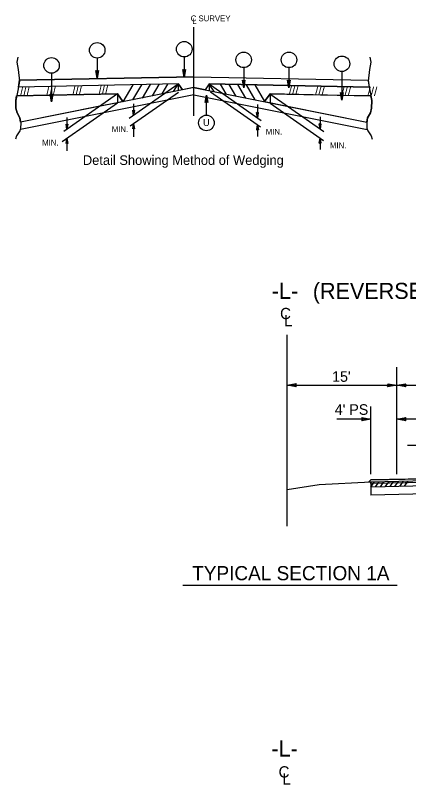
# Model space of a CAD drawing. Extents: x 2241081 to 2251104, y 658534 to 663427.
# Drawn here: x 2241394 to 2241699, y 662379 to 662976 of the extents above; entities that cross this region are included whole.
import ezdxf

# ---------------------------------------------------------------- set-up
doc = ezdxf.new("R2010")
doc.units = 0
for name, color, linetype in [('Old_Level_2', 7, 'Continuous'), ('Prop Dimension Text', 7, 'Continuous'), ('Prop Shade Medium', 7, 'Continuous'), ('Typical Detail Wedge2 CELL', 7, 'Continuous'), ('Typical ID Circle CELL', 7, 'Continuous'), ('Typical Terminator CELL', 7, 'Continuous'), ('Typical Text Centerline CELL', 7, 'Continuous'), ('Typical Text General CELL', 7, 'Continuous'), ('Typical Text Grade Point CELL', 7, 'Continuous'), ('Typical Text ID Circle CELL', 7, 'Continuous'), ('Typical Text Label CELL', 7, 'Continuous')]:
    doc.layers.add(name, color=color, linetype=linetype)

msp = doc.modelspace()

# ---------------------------------------------------------------- linework, layer by layer
at = {"layer": 'Old_Level_2'}
for p, q in [((2241669.68, 662615.08), (2241667.91, 662613.3)), ((2241749.68, 662616.79), (2241669.68, 662615.08)), ((2241749.68, 662615.11), (2241669.68, 662613.4)), ((2241629.68, 662611.2), (2241604.77, 662607.55)), ((2241669.68, 662613.4), (2241629.68, 662611.2)), ((2241669.62, 662609.6), (2241672.35, 662613.46)), ((2241749.62, 662611.31), (2241669.62, 662609.6)), ((2241749.68, 662614.01), (2241669.68, 662612.3)), ((2241669.68, 662613.4), (2241669.68, 662603.4)), ((2241673.35, 662609.68), (2241676.08, 662613.54)), ((2241677.08, 662609.76), (2241679.81, 662613.62)), ((2241680.81, 662609.84), (2241683.54, 662613.7)), ((2241684.54, 662609.92), (2241687.27, 662613.78)), ((2241688.27, 662610), (2241691, 662613.86)), ((2241692, 662610.08), (2241694.73, 662613.94)), ((2241695.73, 662610.16), (2241698.46, 662614.02)), ((2241749.68, 662605.11), (2241669.68, 662603.4))]:
    msp.add_line(p, q, dxfattribs=at)
at = {"layer": 'Prop Dimension Text'}
for p, q in [((2241689.68, 662619.49), (2241689.74, 662702.68)), ((2241604.73, 662688.66), (2241689.73, 662688.61)), ((2241689.73, 662688.61), (2241749.73, 662688.58)), ((2241669.68, 662619.49), (2241669.72, 662672.18)), ((2241669.71, 662662.36), (2241643.38, 662662.37)), ((2241711.77, 662662.33), (2241689.71, 662662.34))]:
    msp.add_line(p, q, dxfattribs=at)
at = {"layer": 'Prop Shade Medium'}
msp.add_lwpolyline([(2241667.91, 662613.3), (2241669.68, 662615.08), (2241749.68, 662616.79), (2241859.68, 662614.43), (2241861.45, 662612.67), (2241859.81, 662612.76), (2241859.81, 662611.65), (2241749.68, 662614.01), (2241669.68, 662612.3), (2241669.68, 662613.4)], close=True, dxfattribs=at)
at = {"layer": 'Typical Detail Wedge2 CELL'}
for p, q in [((2241532.31, 662897.76), (2241532.31, 662966.69)), ((2241532.31, 662897.76), (2241532.31, 662944.84)), ((2241532.3, 662928.21), (2241397.03, 662925.51)), ((2241397.03, 662925.51), (2241532.3, 662928.21)), ((2241532.3, 662928.21), (2241667.59, 662925.51)), ((2241532.32, 662928.21), (2241667.59, 662925.51)), ((2241396.25, 662920.08), (2241397.03, 662925.51)), ((2241520.43, 662922.56), (2241396.25, 662920.08)), ((2241520.43, 662922.56), (2241396.25, 662920.08)), ((2241532.5, 662919.9), (2241398.04, 662893)), ((2241484.96, 662921.85), (2241477.27, 662908.67)), ((2241520.28, 662922.46), (2241482.17, 662895.76)), ((2241491.7, 662921.99), (2241484.9, 662910.3)), ((2241498.39, 662922.11), (2241492.28, 662911.65)), ((2241505.12, 662922.1), (2241500.06, 662913.43)), ((2241511.91, 662922.45), (2241507.5, 662914.88)), ((2241516.59, 662916.77), (2241520.26, 662922.51)), ((2241520.26, 662922.51), (2241520.26, 662917.79)), ((2241523.47, 662918.1), (2241520.43, 662922.56)), ((2241520.43, 662922.41), (2241523.47, 662918.1)), ((2241532.1, 662919.9), (2241523.47, 662918.1)), ((2241532.1, 662919.9), (2241666.57, 662893)), ((2241541.13, 662918.1), (2241532.1, 662919.9)), ((2241544.27, 662922.56), (2241541.13, 662918.1)), ((2241544.27, 662922.56), (2241541.13, 662918.1)), ((2241544.07, 662922.46), (2241544.27, 662922.45)), ((2241544.27, 662922.56), (2241668.36, 662920.08)), ((2241668.36, 662920.08), (2241544.27, 662922.56)), ((2241548.02, 662916.77), (2241544.35, 662922.51)), ((2241544.35, 662922.51), (2241544.35, 662917.32)), ((2241545.31, 662921.84), (2241584.57, 662894.33)), ((2241552.7, 662922.45), (2241557.11, 662914.88)), ((2241559.48, 662922.1), (2241564.55, 662913.43)), ((2241566.22, 662922.11), (2241572.33, 662911.65)), ((2241572.9, 662921.99), (2241579.71, 662910.3)), ((2241579.66, 662921.85), (2241587.23, 662908.87)), ((2241667.59, 662925.51), (2241668.36, 662920.08)), ((2241473.12, 662914.83), (2241394.94, 662913.26)), ((2241394.94, 662913.26), (2241473.12, 662914.83)), ((2241532.25, 662914.11), (2241398, 662887.25)), ((2241473.12, 662914.83), (2241431.61, 662885.76)), ((2241477.38, 662908.85), (2241473.12, 662914.83)), ((2241473.12, 662914.83), (2241473.12, 662908.01)), ((2241473.12, 662914.83), (2241477.37, 662908.87)), ((2241520.37, 662915.93), (2241483.07, 662889.82)), ((2241532.36, 662914.11), (2241666.92, 662887.19)), ((2241545.25, 662916.49), (2241584.14, 662889.27)), ((2241591.48, 662914.83), (2241587.23, 662908.87)), ((2241587.24, 662908.87), (2241591.48, 662914.83)), ((2241591.48, 662914.83), (2241669.67, 662913.26)), ((2241591.48, 662914.83), (2241591.48, 662908.49)), ((2241647.25, 662913.71), (2241591.48, 662914.83)), ((2241592.11, 662914.39), (2241633.06, 662885.71)), ((2241669.67, 662913.26), (2241647.25, 662913.71)), ((2241473.09, 662907.79), (2241430.17, 662877.59)), ((2241473.12, 662908.02), (2241459.51, 662905.29)), ((2241477.37, 662908.87), (2241473.12, 662908.02)), ((2241587.23, 662908.87), (2241605.1, 662905.29)), ((2241591.48, 662907.66), (2241632.99, 662878.58)), ((2241459.51, 662905.29), (2241398.04, 662893)), ((2241485.64, 662898.2), (2241484.94, 662902.17)), ((2241485.64, 662901.66), (2241484.94, 662902.17)), ((2241485.64, 662898.2), (2241485.04, 662902.1)), ((2241485.13, 662902.02), (2241485.64, 662898.2)), ((2241485.64, 662898.2), (2241485.23, 662901.95)), ((2241485.34, 662901.88), (2241485.64, 662898.2)), ((2241485.64, 662898.2), (2241485.44, 662901.8)), ((2241485.54, 662901.73), (2241485.64, 662898.2)), ((2241485.64, 662907.27), (2241485.64, 662898.2)), ((2241485.64, 662898.2), (2241486.34, 662902.17)), ((2241486.34, 662902.17), (2241485.64, 662901.66)), ((2241486.24, 662902.1), (2241485.64, 662898.2)), ((2241485.64, 662898.2), (2241486.13, 662902.02)), ((2241486.04, 662901.95), (2241485.64, 662898.2)), ((2241485.64, 662898.2), (2241485.94, 662901.88)), ((2241485.84, 662901.8), (2241485.64, 662898.2)), ((2241485.64, 662898.2), (2241485.74, 662901.73)), ((2241485.64, 662901.66), (2241485.64, 662898.2)), ((2241581.7, 662906.74), (2241581.7, 662896.35)), ((2241605.1, 662905.29), (2241666.57, 662893)), ((2241433.95, 662896.43), (2241433.95, 662887.39)), ((2241581.7, 662896.35), (2241581, 662900.33)), ((2241581.7, 662899.81), (2241581, 662900.33)), ((2241581.7, 662896.35), (2241581.1, 662900.25)), ((2241581.2, 662900.18), (2241581.7, 662896.35)), ((2241581.7, 662896.35), (2241581.3, 662900.1)), ((2241581.4, 662900.03), (2241581.7, 662896.35)), ((2241581.7, 662896.35), (2241581.5, 662899.96)), ((2241581.6, 662899.88), (2241581.7, 662896.35)), ((2241581.7, 662896.35), (2241582.41, 662900.33)), ((2241582.41, 662900.33), (2241581.7, 662899.81)), ((2241582.3, 662900.25), (2241581.7, 662896.35)), ((2241581.7, 662896.35), (2241582.2, 662900.18)), ((2241582.1, 662900.1), (2241581.7, 662896.35)), ((2241581.7, 662896.35), (2241582, 662900.03)), ((2241581.9, 662899.96), (2241581.7, 662896.35)), ((2241581.7, 662896.35), (2241581.8, 662899.88)), ((2241581.7, 662899.81), (2241581.7, 662896.35)), ((2241630.25, 662897.09), (2241630.25, 662887.69)), ((2241433.95, 662887.39), (2241433.24, 662891.37)), ((2241433.95, 662890.85), (2241433.24, 662891.37)), ((2241433.95, 662887.39), (2241433.34, 662891.3)), ((2241433.45, 662891.22), (2241433.95, 662887.39)), ((2241433.95, 662887.39), (2241433.55, 662891.15)), ((2241433.65, 662891.08), (2241433.95, 662887.39)), ((2241433.95, 662887.39), (2241433.75, 662891)), ((2241433.85, 662890.93), (2241433.95, 662887.39)), ((2241433.95, 662887.39), (2241434.65, 662891.37)), ((2241434.65, 662891.37), (2241433.95, 662890.85)), ((2241434.55, 662891.3), (2241433.95, 662887.39)), ((2241433.95, 662887.39), (2241434.45, 662891.22)), ((2241434.35, 662891.15), (2241433.95, 662887.39)), ((2241433.95, 662887.39), (2241434.24, 662891.08)), ((2241434.15, 662891), (2241433.95, 662887.39)), ((2241433.95, 662887.39), (2241434.05, 662890.93)), ((2241433.95, 662890.85), (2241433.95, 662887.39)), ((2241485.64, 662891.61), (2241484.94, 662887.64)), ((2241485.04, 662887.72), (2241485.64, 662891.61)), ((2241485.64, 662891.61), (2241485.13, 662887.79)), ((2241485.23, 662887.86), (2241485.64, 662891.61)), ((2241485.64, 662891.61), (2241485.34, 662887.93)), ((2241485.44, 662888), (2241485.64, 662891.61)), ((2241485.64, 662891.61), (2241485.54, 662888.08)), ((2241485.64, 662891.61), (2241485.64, 662881.4)), ((2241485.64, 662891.61), (2241486.34, 662887.64)), ((2241485.64, 662888.15), (2241485.64, 662891.61)), ((2241485.74, 662888.08), (2241485.64, 662891.61)), ((2241485.64, 662891.61), (2241485.84, 662888)), ((2241485.94, 662887.93), (2241485.64, 662891.61)), ((2241485.64, 662891.61), (2241486.04, 662887.86)), ((2241486.13, 662887.79), (2241485.64, 662891.61)), ((2241485.64, 662891.61), (2241486.24, 662887.72)), ((2241581.7, 662890.97), (2241581, 662886.99)), ((2241581.1, 662887.07), (2241581.7, 662890.97)), ((2241581.7, 662890.97), (2241581.2, 662887.14)), ((2241581.3, 662887.22), (2241581.7, 662890.97)), ((2241581.7, 662890.97), (2241581.4, 662887.29)), ((2241581.5, 662887.36), (2241581.7, 662890.97)), ((2241581.7, 662890.97), (2241581.6, 662887.43)), ((2241581.7, 662890.97), (2241581.7, 662881.67)), ((2241581.7, 662890.97), (2241582.41, 662886.99)), ((2241581.7, 662887.51), (2241581.7, 662890.97)), ((2241581.8, 662887.43), (2241581.7, 662890.97)), ((2241581.7, 662890.97), (2241581.9, 662887.36)), ((2241582, 662887.29), (2241581.7, 662890.97)), ((2241581.7, 662890.97), (2241582.1, 662887.22)), ((2241582.2, 662887.14), (2241581.7, 662890.97)), ((2241581.7, 662890.97), (2241582.3, 662887.07)), ((2241630.25, 662887.69), (2241629.55, 662891.66)), ((2241630.25, 662891.15), (2241629.55, 662891.66)), ((2241630.25, 662887.69), (2241629.65, 662891.58)), ((2241629.74, 662891.52), (2241630.25, 662887.69)), ((2241630.25, 662887.69), (2241629.84, 662891.45)), ((2241629.94, 662891.37), (2241630.25, 662887.69)), ((2241630.25, 662887.69), (2241630.04, 662891.3)), ((2241630.14, 662891.22), (2241630.25, 662887.69)), ((2241630.25, 662887.69), (2241630.95, 662891.66)), ((2241630.95, 662891.66), (2241630.25, 662891.15)), ((2241630.84, 662891.58), (2241630.25, 662887.69)), ((2241630.25, 662887.69), (2241630.74, 662891.52)), ((2241630.64, 662891.45), (2241630.25, 662887.69)), ((2241630.25, 662887.69), (2241630.55, 662891.37)), ((2241630.45, 662891.3), (2241630.25, 662887.69)), ((2241630.25, 662887.69), (2241630.35, 662891.22)), ((2241630.25, 662891.15), (2241630.25, 662887.69)), ((2241484.94, 662887.64), (2241485.64, 662888.15)), ((2241485.64, 662888.15), (2241486.34, 662887.64)), ((2241581, 662886.99), (2241581.7, 662887.51)), ((2241581.7, 662887.51), (2241582.41, 662886.99)), ((2241433.95, 662880.24), (2241433.24, 662876.26)), ((2241433.35, 662876.33), (2241433.95, 662880.24)), ((2241433.95, 662880.24), (2241433.45, 662876.41)), ((2241433.55, 662876.48), (2241433.95, 662880.24)), ((2241433.95, 662880.24), (2241433.65, 662876.56)), ((2241433.75, 662876.63), (2241433.95, 662880.24)), ((2241433.95, 662880.24), (2241433.85, 662876.7)), ((2241433.95, 662880.24), (2241433.95, 662870.57)), ((2241433.95, 662880.24), (2241434.65, 662876.26)), ((2241433.95, 662876.77), (2241433.95, 662880.24)), ((2241434.05, 662876.7), (2241433.95, 662880.24)), ((2241433.95, 662880.24), (2241434.15, 662876.63)), ((2241434.25, 662876.56), (2241433.95, 662880.24)), ((2241433.95, 662880.24), (2241434.35, 662876.48)), ((2241434.45, 662876.41), (2241433.95, 662880.24)), ((2241433.95, 662880.24), (2241434.55, 662876.33)), ((2241630.25, 662880.51), (2241629.55, 662876.54)), ((2241629.65, 662876.61), (2241630.25, 662880.51)), ((2241630.25, 662880.51), (2241629.74, 662876.69)), ((2241629.84, 662876.76), (2241630.25, 662880.51)), ((2241630.25, 662880.51), (2241629.94, 662876.83)), ((2241630.04, 662876.91), (2241630.25, 662880.51)), ((2241630.25, 662880.51), (2241630.14, 662876.98)), ((2241630.25, 662880.51), (2241630.25, 662871.78)), ((2241630.25, 662880.51), (2241630.95, 662876.54)), ((2241630.25, 662877.06), (2241630.25, 662880.51)), ((2241630.35, 662876.98), (2241630.25, 662880.51)), ((2241630.25, 662880.51), (2241630.45, 662876.91)), ((2241630.55, 662876.83), (2241630.25, 662880.51)), ((2241630.25, 662880.51), (2241630.64, 662876.76)), ((2241630.74, 662876.69), (2241630.25, 662880.51)), ((2241630.25, 662880.51), (2241630.84, 662876.61)), ((2241433.24, 662876.26), (2241433.95, 662876.77)), ((2241433.95, 662876.77), (2241434.65, 662876.26)), ((2241629.55, 662876.54), (2241630.25, 662877.06)), ((2241630.25, 662877.06), (2241630.95, 662876.54))]:
    msp.add_line(p, q, dxfattribs=at)
for points in [[(2241395.77, 662943.37), (2241395.05, 662939.4), (2241396.13, 662933.77), (2241397.09, 662924.65), (2241395.77, 662917.45), (2241394.21, 662909.65), (2241394.33, 662903.76), (2241395.29, 662900.05), (2241397.45, 662896.32), (2241398.17, 662892.25), (2241398.05, 662888.17), (2241397.33, 662886.24), (2241394.81, 662882.4), (2241393.97, 662879.76)], [(2241668.84, 662943.37), (2241669.56, 662939.4), (2241668.48, 662933.77), (2241667.52, 662924.65), (2241668.84, 662917.45), (2241670.4, 662909.65), (2241670.28, 662903.76), (2241669.32, 662900.05), (2241667.16, 662896.32), (2241666.44, 662892.25), (2241666.56, 662888.17), (2241667.28, 662886.24), (2241669.79, 662882.4), (2241670.63, 662879.76)], [(2241398.04, 662893), (2241397.45, 662896.32), (2241395.29, 662900.05), (2241394.33, 662903.76), (2241394.21, 662909.65), (2241394.93, 662913.26)], [(2241666.57, 662893), (2241667.16, 662896.32), (2241669.32, 662900.05), (2241670.28, 662903.76), (2241670.4, 662909.65), (2241669.67, 662913.26)]]:
    msp.add_lwpolyline(points, dxfattribs=at)
at = {"layer": 'Typical ID Circle CELL'}
for p, q in [((2241524.96, 662943.55), (2241524.96, 662927.93)), ((2241457.4, 662942.68), (2241457.4, 662927.06)), ((2241571.02, 662935.25), (2241571.02, 662919.63)), ((2241606.16, 662935.25), (2241606.16, 662919.63)), ((2241647.25, 662932.19), (2241647.25, 662909.98)), ((2241421.99, 662930.95), (2241421.99, 662908.74)), ((2241542.09, 662898.36), (2241542.09, 662913.97))]:
    msp.add_line(p, q, dxfattribs=at)
for centre in [(2241524.96, 662949.59), (2241457.4, 662948.72), (2241571.02, 662941.29), (2241606.16, 662941.29), (2241647.24, 662938.23), (2241421.98, 662936.99), (2241542.09, 662892.32)]:
    msp.add_circle(centre, 6.04, dxfattribs=at)
at = {"layer": 'Typical Terminator CELL'}
for points in [[(2241458.41, 662932.92), (2241457.4, 662927.06), (2241456.36, 662932.95), (2241457.4, 662932.21)], [(2241458.41, 662932.92), (2241457.4, 662927.06), (2241456.36, 662932.95), (2241457.4, 662932.21)], [(2241525.97, 662933.79), (2241524.96, 662927.93), (2241523.92, 662933.82), (2241524.96, 662933.08)], [(2241525.97, 662933.79), (2241524.96, 662927.93), (2241523.92, 662933.82), (2241524.96, 662933.08)], [(2241572.03, 662925.49), (2241571.02, 662919.63), (2241569.98, 662925.52), (2241571.02, 662924.78)], [(2241572.03, 662925.49), (2241571.02, 662919.63), (2241569.98, 662925.52), (2241571.02, 662924.78)], [(2241607.17, 662925.49), (2241606.16, 662919.63), (2241605.12, 662925.52), (2241606.16, 662924.78)], [(2241607.17, 662925.49), (2241606.16, 662919.63), (2241605.12, 662925.52), (2241606.16, 662924.78)], [(2241422.99, 662914.6), (2241421.99, 662908.74), (2241420.94, 662914.63), (2241421.99, 662913.88)], [(2241422.99, 662914.6), (2241421.99, 662908.74), (2241420.94, 662914.63), (2241421.99, 662913.88)], [(2241541.08, 662908.12), (2241542.09, 662913.97), (2241543.13, 662908.08), (2241542.09, 662908.83)], [(2241541.08, 662908.12), (2241542.09, 662913.97), (2241543.13, 662908.08), (2241542.09, 662908.83)], [(2241648.25, 662915.84), (2241647.25, 662909.98), (2241646.2, 662915.87), (2241647.25, 662915.12)], [(2241611.76, 662687.45), (2241604.73, 662688.66), (2241611.8, 662689.91), (2241610.9, 662688.66)], [(2241682.7, 662689.83), (2241689.73, 662688.61), (2241682.66, 662687.37), (2241683.56, 662688.62)], [(2241696.76, 662687.4), (2241689.73, 662688.61), (2241696.8, 662689.86), (2241695.9, 662688.61)], [(2241662.68, 662663.57), (2241669.71, 662662.36), (2241662.64, 662661.11), (2241663.54, 662662.36)], [(2241696.74, 662661.13), (2241689.71, 662662.34), (2241696.78, 662663.59), (2241695.88, 662662.34)]]:
    msp.add_lwpolyline(points, close=True, dxfattribs=at)
at = {"layer": 'Typical Text Centerline CELL'}
msp.add_line((2241604.79, 662579.13), (2241604.7, 662727.68), dxfattribs=at)
at = {"layer": 'Typical Text Grade Point CELL'}
msp.add_line((2241742.95, 662641.75), (2241698.15, 662641.77), dxfattribs=at)
at = {"layer": 'Typical Text Label CELL'}
msp.add_line((2241523.91, 662533.54), (2241690.03, 662533.54), dxfattribs=at)

# ---------------------------------------------------------------- texts
at = {"layer": 'Prop Dimension Text'}
for s, height, rotation, p in [('-L-', 12.5, 0.03489, (2241592.85, 662755.69)), ('(REVERSE OF TYPICAL FOR LEFT)', 12.5, 0.03489, (2241624.65, 662755.62)), ("15'", 8.25, 359.96498, (2241639.61, 662691.3)), ("4' PS", 8.25, 359.96498, (2241641.64, 662665.67)), ('-L-', 12.5, 0.03489, (2241592.55, 662400.32))]:
    msp.add_text(s, height=height, rotation=rotation, dxfattribs=at).set_placement(p)
at = {"layer": 'Typical Detail Wedge2 CELL'}
for height, rotation, p in [(6.784, 1.14473, (2241397.63, 662913.36)), (6.784, 1.14639, (2241417.9, 662913.6)), (6.781, 1.14453, (2241438.22, 662914.19)), (6.782, 1.14629, (2241458.56, 662914.61)), (6.782, 358.85527, (2241606.05, 662914.61)), (6.781, 358.85361, (2241626.39, 662914.19)), (6.784, 358.85537, (2241646.7, 662913.6)), (6.784, 358.85371, (2241666.98, 662913.36))]:
    msp.add_text('/// ', height=height, rotation=rotation, dxfattribs=at).set_placement(p)
for p in [(2241468.72, 662885.15), (2241588.16, 662883.19), (2241414.73, 662874.68), (2241637.9, 662872.71)]:
    msp.add_text('MIN.', height=4.519, dxfattribs=at).set_placement(p)
at = {"layer": 'Typical Text Centerline CELL'}
for s, height, p in [('C SURVEY ', 4.519, (2241529.91, 662971.24)), ('L', 4.52, (2241531.24, 662969.13))]:
    msp.add_text(s, height=height, dxfattribs=at).set_placement(p)
for s, rotation, p in [('C', 0.03489, (2241599.23, 662739.96)), ('L', 359.98179, (2241602.26, 662734.46)), ('C', 0.03489, (2241598.09, 662384.05)), ('L', 359.98179, (2241601.12, 662378.55))]:
    msp.add_text(s, height=8.76, rotation=rotation, dxfattribs=at).set_placement(p)
at = {"layer": 'Typical Text General CELL'}
msp.add_text('Detail Showing Method of Wedging', height=7.4597, dxfattribs=at).set_placement((2241446.32, 662859.71))
at = {"layer": 'Typical Text ID Circle CELL'}
msp.add_text('U', height=5.41, dxfattribs=at).set_placement((2241539.45, 662889.92))
at = {"layer": 'Typical Text Label CELL'}
msp.add_text('TYPICAL SECTION 1A', height=11.0106, dxfattribs=at).set_placement((2241531.09, 662537.23))

doc.saveas('drawing.dxf')
